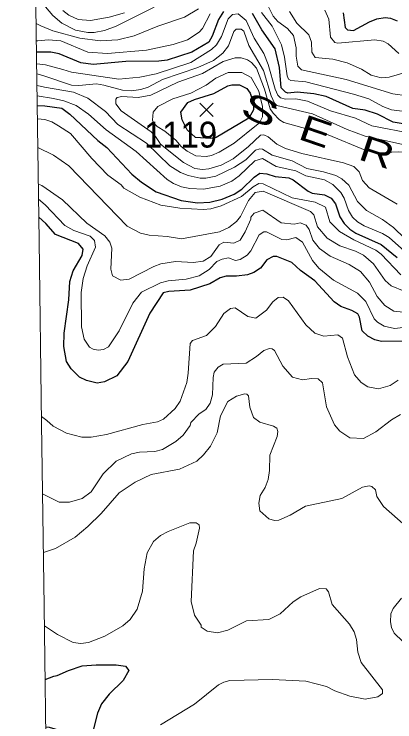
# Model space of a CAD drawing. Extents: x 265 to 291.4, y 7731.5 to 7759.6.
# Drawn here: x 265.126 to 266.303, y 7739.662 to 7741.849 of the extents above; entities that cross this region are included whole.
import ezdxf
from ezdxf.enums import TextEntityAlignment as Align

# ---------------------------------------------------------------- set-up
doc = ezdxf.new("R2010")
doc.units = 0
doc.header["$LTSCALE"] = 0.032
for name, color, linetype, lineweight in [('1', 7, 'Continuous', 25), ('2', 7, 'Continuous', 13), ('21', 7, 'Continuous', 25), ('61', 7, 'Continuous', 13), ('63', 7, 'Continuous', 25)]:
    doc.layers.add(name, color=color, linetype=linetype, lineweight=lineweight)

msp = doc.modelspace()

# ---------------------------------------------------------------- linework, layer by layer
at = {"layer": '1'}
for points in [[(265.7731, 7741.8575), (265.758, 7741.8321), (265.7381, 7741.7812), (265.7277, 7741.7629), (265.6753, 7741.7318), (265.5989, 7741.7072), (265.5734, 7741.704), (265.4716, 7741.7024), (265.3698, 7741.6936), (265.3316, 7741.6984), (265.2648, 7741.7263), (265.2393, 7741.7318), (265.1949, 7741.7314)], [(266.3419, 7741.5083), (266.2981, 7741.5154), (266.2496, 7741.5401), (266.2114, 7741.5521), (266.1732, 7741.5576), (266.0905, 7741.5942), (266.0523, 7741.603), (266.0014, 7741.6077), (265.972, 7741.6053), (265.9656, 7741.6077), (265.9521, 7741.6213), (265.9465, 7741.6841), (265.933, 7741.7422), (265.8916, 7741.8003), (265.863, 7741.8512)], [(266.1438, 7741.8528), (266.1493, 7741.8082), (266.1565, 7741.8002), (266.1756, 7741.7986), (266.2249, 7741.8257), (266.248, 7741.8344), (266.2735, 7741.8384), (266.2901, 7741.8368), (266.3101, 7741.8281)], [(265.1972, 7741.5671), (265.2209, 7741.5659), (265.2727, 7741.5584), (265.2974, 7741.5401), (265.3849, 7741.4582), (265.4127, 7741.4367), (265.4899, 7741.3548), (265.5201, 7741.3301), (265.5655, 7741.2999), (265.6419, 7741.2728), (265.6928, 7741.2657), (265.7309, 7741.2681), (265.7691, 7741.2768), (265.8065, 7741.2927), (265.8296, 7741.3086), (265.8678, 7741.3452), (265.8861, 7741.3572), (265.9075, 7741.3556), (265.933, 7741.3468), (265.9759, 7741.3428), (265.9887, 7741.3365), (266.0348, 7741.3015), (266.0476, 7741.2959), (266.0857, 7741.2903), (266.1064, 7741.2808), (266.1199, 7741.2625), (266.1334, 7741.2227), (266.147, 7741.2021), (266.1645, 7741.1845), (266.1828, 7741.1726), (266.2607, 7741.1368), (266.3109, 7741.097)], [(265.3364, 7741.1034), (265.3395, 7741.1225), (265.3252, 7741.14), (265.2536, 7741.1678), (265.2234, 7741.202), (265.2019, 7741.2218)], [(265.2878, 7740.7757), (265.2791, 7740.8218), (265.2807, 7740.8632), (265.295, 7740.9666), (265.2982, 7741.0223), (265.3077, 7741.0557), (265.3364, 7741.1034)], [(266.3292, 7740.8385), (266.2623, 7740.8369), (266.2416, 7740.8425), (266.2194, 7740.8536), (266.2018, 7740.8703), (266.1939, 7740.9125), (266.1891, 7740.9228), (266.1701, 7740.9332), (266.1366, 7740.9451), (266.116, 7740.9602), (266.0563, 7741.0246), (266.0118, 7741.0565), (265.9847, 7741.0819), (265.9378, 7741.1002), (265.9266, 7741.1002), (265.9075, 7741.0899), (265.8876, 7741.0644), (265.867, 7741.0501), (265.8471, 7741.0437), (265.8137, 7741.039), (265.7819, 7741.0397), (265.7628, 7741.0342), (265.7309, 7741.0151), (265.6705, 7740.996), (265.6037, 7740.992), (265.5862, 7740.9873), (265.5456, 7740.9252), (265.4772, 7740.7757), (265.4438, 7740.7311), (265.4048, 7740.7128), (265.3825, 7740.7088), (265.3491, 7740.7168), (265.3276, 7740.7271), (265.3022, 7740.7526), (265.2878, 7740.7757)], [(265.2215, 7739.7925), (265.2485, 7739.8032), (265.2592, 7739.8051), (265.2934, 7739.8211), (265.3364, 7739.8346), (265.3793, 7739.8386), (265.4414, 7739.8386), (265.47, 7739.8338), (265.4803, 7739.8203), (265.4628, 7739.79), (265.4191, 7739.7471), (265.396, 7739.7177), (265.3833, 7739.689), (265.369, 7739.6318), (265.3646, 7739.6216), (265.3547, 7739.6135), (265.3432, 7739.611), (265.3348, 7739.6111), (265.3209, 7739.6184), (265.3014, 7739.6262), (265.2696, 7739.6341), (265.2348, 7739.6449), (265.2235, 7739.6454)]]:
    msp.add_lwpolyline(points, dxfattribs=at)
msp.add_lwpolyline([(265.751, 7741.4675), (265.7344, 7741.4644), (265.6869, 7741.4675), (265.661, 7741.4913), (265.6455, 7741.5223), (265.6418, 7741.5465), (265.6625, 7741.5759), (265.6832, 7741.5854), (265.7437, 7741.6037), (265.7866, 7741.6276), (265.7994, 7741.6308), (265.8232, 7741.6308), (265.8455, 7741.6188), (265.8558, 7741.6046), (265.8654, 7741.5759), (265.8662, 7741.5529), (265.8518, 7741.5274)], close=True, dxfattribs=at)
at = {"layer": '2'}
msp.add_line((265.1955, 7741.695), (265.2226, 7741.6928), dxfattribs=at)
for points in [[(265.5591, 7741.871), (265.4414, 7741.8122), (265.4048, 7741.7987), (265.373, 7741.7923), (265.3539, 7741.7923), (265.3157, 7741.7995), (265.2727, 7741.8209), (265.2457, 7741.8448), (265.2226, 7741.8711)], [(265.9123, 7741.8711), (265.9274, 7741.8432), (265.9409, 7741.8265), (265.9712, 7741.805), (265.9895, 7741.7828), (265.9982, 7741.7446), (265.9982, 7741.7191), (266.003, 7741.6881), (266.0149, 7741.6769), (266.1526, 7741.6467), (266.2973, 7741.603), (266.3419, 7741.5966)], [(265.1937, 7741.8202), (265.2079, 7741.813), (265.2457, 7741.7971), (265.3284, 7741.7748), (265.3921, 7741.7668), (265.4462, 7741.77), (265.4971, 7741.7819), (265.5703, 7741.8114), (265.653, 7741.84), (265.6959, 7741.8655)], [(265.7317, 7741.8504), (265.7079, 7741.8042), (265.6975, 7741.7931), (265.6617, 7741.77), (265.618, 7741.7557), (265.5353, 7741.7374), (265.4143, 7741.7271), (265.3531, 7741.7318), (265.2696, 7741.7668), (265.2314, 7741.77), (265.1988, 7741.7668), (265.1945, 7741.7668)], [(265.2226, 7741.6928), (265.276, 7741.6775), (265.3028, 7741.67), (265.4496, 7741.6477), (265.5146, 7741.6539), (265.5655, 7741.665), (265.6721, 7741.7), (265.7357, 7741.7398), (265.7516, 7741.7541), (265.7675, 7741.7796), (265.7874, 7741.8345), (265.8009, 7741.848), (265.8185, 7741.8504), (265.8431, 7741.8289), (265.8686, 7741.7748), (265.898, 7741.7279), (265.9115, 7741.6937), (265.933, 7741.6173), (265.9417, 7741.5982), (265.9497, 7741.5902), (265.9648, 7741.5863), (265.9966, 7741.5871), (266.0332, 7741.5799), (266.1048, 7741.5505), (266.1812, 7741.5274), (266.2321, 7741.5043), (266.361, 7741.4789)], [(265.2759, 7741.8607), (265.295, 7741.8456), (265.3237, 7741.8321), (265.3618, 7741.8297), (265.4191, 7741.8392), (265.4668, 7741.8528)], [(266.3753, 7741.5433), (266.2926, 7741.5537), (266.2663, 7741.564), (266.2233, 7741.5871), (266.1756, 7741.6022), (266.0285, 7741.6396), (265.9815, 7741.6435), (265.9744, 7741.6483), (265.9704, 7741.6587), (265.9624, 7741.7159), (265.9529, 7741.7541), (265.9242, 7741.8114), (265.8908, 7741.8536)], [(266.3498, 7741.673), (266.2862, 7741.6547), (266.2607, 7741.6523), (266.2305, 7741.6602), (266.2003, 7741.6793), (266.1557, 7741.6984), (266.1112, 7741.7096), (266.0571, 7741.7151), (266.0467, 7741.7318), (266.0452, 7741.7621), (266.0372, 7741.7851), (265.9998, 7741.8209), (265.9775, 7741.8575)], [(266.0873, 7741.8615), (266.0992, 7741.8337), (266.104, 7741.778), (266.1176, 7741.7613), (266.1271, 7741.7589), (266.2416, 7741.77), (266.2671, 7741.7652), (266.283, 7741.7573), (266.3156, 7741.7279)], [(265.828, 7741.8026), (265.8121, 7741.8026), (265.8057, 7741.7955), (265.789, 7741.7509), (265.7715, 7741.7287), (265.7421, 7741.7056), (265.6944, 7741.6841)], [(266.3944, 7741.4319), (266.2114, 7741.4717), (266.1557, 7741.4924), (266.0491, 7741.5409), (265.9386, 7741.5664), (265.9314, 7741.5743), (265.9203, 7741.5966), (265.8972, 7741.6746), (265.8519, 7741.7525), (265.8367, 7741.7963), (265.828, 7741.8026)], [(266.3108, 7741.2617), (266.2241, 7741.3126), (266.2035, 7741.3349), (266.1931, 7741.3612), (266.1764, 7741.3778), (266.1446, 7741.3898), (266.0157, 7741.4184), (265.9648, 7741.4343), (265.9378, 7741.447), (265.9115, 7741.4701), (265.898, 7741.4757), (265.8877, 7741.4749), (265.8511, 7741.4399), (265.8033, 7741.4017), (265.766, 7741.3826), (265.7278, 7741.3707), (265.7087, 7741.3691), (265.6848, 7741.3723), (265.6498, 7741.3906), (265.5782, 7741.4471), (265.5731, 7741.4557), (265.5625, 7741.4713), (265.5496, 7741.4852), (265.4565, 7741.5505), (265.4398, 7741.572), (265.4398, 7741.5863), (265.4446, 7741.5918), (265.4589, 7741.595), (265.5098, 7741.5918), (265.548, 7741.5982), (265.6323, 7741.6388), (265.7087, 7741.6658), (265.7723, 7741.7024), (265.8089, 7741.7135), (265.828, 7741.7135), (265.8471, 7741.708), (265.8598, 7741.7), (265.8749, 7741.6817), (265.9004, 7741.6173), (265.9179, 7741.5568), (265.9266, 7741.5425), (265.9465, 7741.5226), (265.96, 7741.5139), (266.0969, 7741.4757)], [(265.6944, 7741.6841), (265.5846, 7741.6467), (265.54, 7741.6229), (265.5178, 7741.6157), (265.4891, 7741.6125), (265.4605, 7741.6141), (265.4032, 7741.63), (265.3809, 7741.6332), (265.3253, 7741.6284), (265.303, 7741.63), (265.2142, 7741.6594), (265.1959, 7741.6646)], [(265.1964, 7741.6282), (265.22, 7741.6231), (265.3093, 7741.6077), (265.3539, 7741.5894), (265.408, 7741.5481), (265.4462, 7741.5083), (265.5353, 7741.4502), (265.6068, 7741.3802), (265.6403, 7741.3596), (265.6641, 7741.35), (265.7007, 7741.3421), (265.7182, 7741.3421), (265.75, 7741.3484), (265.8073, 7741.3763), (265.8423, 7741.3985), (265.8725, 7741.4288), (265.8853, 7741.4327), (265.894, 7741.4319), (265.9235, 7741.4128), (265.9855, 7741.3961), (266.0316, 7741.3715), (266.0826, 7741.3619), (266.1207, 7741.35), (266.1398, 7741.3405), (266.1613, 7741.3206), (266.1875, 7741.2705), (266.2154, 7741.2418), (266.2655, 7741.2148), (266.2989, 7741.1893), (266.3347, 7741.1559)], [(265.1968, 7741.5961), (265.2473, 7741.5887), (265.2791, 7741.5815), (265.3173, 7741.5664), (265.3555, 7741.5401), (265.4104, 7741.4916), (265.5034, 7741.4248), (265.5989, 7741.3381), (265.6188, 7741.3254), (265.6434, 7741.3158), (265.6689, 7741.3102), (265.7119, 7741.3086), (265.7628, 7741.3174), (265.7994, 7741.3333), (265.8216, 7741.3492), (265.8702, 7741.3961), (265.894, 7741.4025), (265.9362, 7741.3786), (265.9966, 7741.3651), (266.0285, 7741.3492), (266.0857, 7741.3365), (266.1112, 7741.3222), (266.1358, 7741.2975), (266.1462, 7741.28), (266.1597, 7741.2418), (266.1724, 7741.2219), (266.1876, 7741.2076), (266.2082, 7741.1949), (266.2655, 7741.171), (266.2862, 7741.1583), (266.3427, 7741.1082)], [(266.322, 7741.0437), (266.2615, 7741.1074), (266.2448, 7741.1193), (266.1764, 7741.1511), (266.1319, 7741.1774), (266.1024, 7741.2068), (266.0889, 7741.2522), (266.0571, 7741.2681), (265.9855, 7741.2816), (265.8964, 7741.3246), (265.8829, 7741.3261), (265.8646, 7741.3158), (265.8288, 7741.2856), (265.766, 7741.2569), (265.7341, 7741.2474), (265.7103, 7741.245), (265.6387, 7741.249), (265.5798, 7741.2585), (265.5146, 7741.2832), (265.4645, 7741.311), (265.4565, 7741.3214), (265.4151, 7741.3516), (265.3658, 7741.4025), (265.2998, 7741.4805), (265.2632, 7741.5043), (265.2419, 7741.5167), (265.2209, 7741.5237), (265.1978, 7741.5256)], [(266.0969, 7741.4757), (266.2114, 7741.4288), (266.2369, 7741.4216), (266.256, 7741.42), (266.3132, 7741.4232), (266.3387, 7741.4216), (266.4087, 7741.3993)], [(265.199, 7741.4371), (265.2473, 7741.4128), (265.295, 7741.3802), (265.4756, 7741.1941), (265.5162, 7741.1718), (265.5432, 7741.1655), (265.5989, 7741.1623), (265.6434, 7741.1543), (265.7612, 7741.1758), (265.7898, 7741.1901), (265.8137, 7741.2084), (265.8256, 7741.2235), (265.8511, 7741.2736), (265.8717, 7741.2983), (265.8964, 7741.3015), (266.0428, 7741.2394), (266.0531, 7741.2283), (266.0642, 7741.1917), (266.0945, 7741.1567), (266.1335, 7741.1328), (266.1812, 7741.1169), (266.2066, 7741.1042), (266.2377, 7741.0772), (266.2735, 7741.0255), (266.2925, 7741.0095), (266.3323, 7740.9928)], [(266.3292, 7740.9284), (266.3005, 7740.9316), (266.2727, 7740.9483), (266.2488, 7740.9761), (266.2249, 7741.0207), (266.1971, 7741.0541), (266.1621, 7741.0748), (266.1032, 7741.101), (266.0698, 7741.1249), (266.0499, 7741.1503), (266.0388, 7741.183), (266.0293, 7741.1965), (266.0109, 7741.2036), (265.9919, 7741.2004), (265.9513, 7741.2044), (265.8948, 7741.2434), (265.8678, 7741.2339), (265.8582, 7741.2211), (265.8582, 7741.2156), (265.8407, 7741.1766), (265.8248, 7741.1503), (265.8057, 7741.1416), (265.7739, 7741.1448), (265.7596, 7741.136), (265.7341, 7741.1002), (265.7103, 7741.0851), (265.68, 7741.0811), (265.6244, 7741.0843), (265.5798, 7741.0772), (265.5575, 7741.0692), (265.4812, 7741.0302), (265.4557, 7741.027), (265.4295, 7741.0398), (265.4247, 7741.0605), (265.4279, 7741.1257), (265.4215, 7741.1448), (265.4064, 7741.1639), (265.3507, 7741.2028), (265.2751, 7741.2752), (265.2108, 7741.3191), (265.2005, 7741.3239)], [(265.2011, 7741.2776), (265.2218, 7741.2593), (265.2823, 7741.1957), (265.3101, 7741.1806), (265.3603, 7741.1631), (265.3746, 7741.1495), (265.3769, 7741.1289), (265.3515, 7741.0716), (265.3396, 7741.0318), (265.3332, 7740.9889), (265.334, 7740.8823), (265.3427, 7740.8441), (265.3587, 7740.8202), (265.3698, 7740.8138), (265.3857, 7740.8107), (265.4016, 7740.8123), (265.4175, 7740.821), (265.4501, 7740.8703), (265.4923, 7740.9555), (265.5201, 7740.9897), (265.5782, 7741.0191), (265.6021, 7741.0246), (265.6578, 7741.0302), (265.6975, 7741.0398), (265.7294, 7741.0596), (265.7524, 7741.0843), (265.7691, 7741.0915), (265.789, 7741.0954), (265.8105, 7741.0875), (265.8248, 7741.0907), (265.8463, 7741.1042), (265.8582, 7741.1177), (265.8837, 7741.1671), (265.898, 7741.1766), (265.906, 7741.1766), (265.9537, 7741.1527), (265.9688, 7741.1511), (265.9974, 7741.1591), (266.0173, 7741.1448), (266.0483, 7741.0875), (266.0682, 7741.0636), (266.1136, 7741.027), (266.1876, 7740.9865), (266.2138, 7740.961), (266.2392, 7740.9077), (266.2496, 7740.8966), (266.2703, 7740.8846), (266.3021, 7740.8775), (266.3467, 7740.8823)], [(265.2103, 7740.606), (265.2272, 7740.5934), (265.2465, 7740.5752), (265.2871, 7740.5537), (265.3348, 7740.5418), (265.3634, 7740.5418), (265.4112, 7740.5497), (265.5241, 7740.5808), (265.5687, 7740.5895), (265.5878, 7740.5975), (265.6235, 7740.6301), (265.6395, 7740.6532), (265.6601, 7740.7104), (265.6641, 7740.7391), (265.6697, 7740.8314), (265.6776, 7740.8409), (265.7206, 7740.856), (265.7484, 7740.8839), (265.7739, 7740.9236), (265.7946, 7740.9395), (265.8097, 7740.9411), (265.8487, 7740.9149), (265.8733, 7740.9093), (265.9067, 7740.934), (265.9258, 7740.9602), (265.9425, 7740.9729), (265.9576, 7740.9745), (265.9744, 7740.9626), (266.0277, 7740.8886), (266.0555, 7740.8632), (266.0841, 7740.8536), (266.1271, 7740.8584), (266.1414, 7740.848), (266.1573, 7740.79), (266.1788, 7740.7343), (266.1995, 7740.7104), (266.2194, 7740.6977), (266.2528, 7740.6913), (266.2894, 7740.7009), (266.314, 7740.7176)], [(266.3212, 7740.6118), (266.2926, 7740.5951), (266.2448, 7740.5577), (266.2066, 7740.5378), (266.1637, 7740.5394), (266.1327, 7740.5601), (266.1167, 7740.58), (266.0921, 7740.6357), (266.0794, 7740.7096), (266.0658, 7740.7224), (266.0452, 7740.7232), (266.0173, 7740.7184), (265.9863, 7740.7271), (265.9568, 7740.7614), (265.9314, 7740.8091), (265.9234, 7740.8146), (265.9155, 7740.8154), (265.898, 7740.8091), (265.8757, 7740.7908), (265.8439, 7740.7709), (265.7723, 7740.7669), (265.7564, 7740.7582), (265.7445, 7740.743), (265.7413, 7740.7264), (265.7397, 7740.6723), (265.7317, 7740.6468), (265.719, 7740.6269), (265.6975, 7740.6142), (265.6721, 7740.5871), (265.6705, 7740.5776), (265.649, 7740.5482), (265.6259, 7740.5283), (265.5846, 7740.5036), (265.5607, 7740.4972), (265.513, 7740.4949), (265.4891, 7740.4901), (265.4414, 7740.4678), (265.4008, 7740.4288), (265.3634, 7740.3732), (265.3356, 7740.3525), (265.2966, 7740.3413), (265.2648, 7740.3413), (265.2136, 7740.3665)], [(265.2161, 7740.1851), (265.2537, 7740.1981), (265.3141, 7740.2331), (265.3539, 7740.2658), (265.3953, 7740.3063), (265.4509, 7740.37), (265.5003, 7740.4026), (265.5496, 7740.4264), (265.6371, 7740.4432), (265.6904, 7740.4678), (265.7118, 7740.4869), (265.7333, 7740.514), (265.7532, 7740.5553), (265.7636, 7740.6078), (265.7866, 7740.6516), (265.8137, 7740.6683), (265.8391, 7740.6754), (265.8455, 7740.6746), (265.8511, 7740.6691), (265.855, 7740.6341), (265.8662, 7740.6023), (265.8861, 7740.5879), (265.9282, 7740.5752), (265.9378, 7740.5696), (265.9409, 7740.5593), (265.9394, 7740.5442), (265.9163, 7740.4861), (265.9155, 7740.4384), (265.9115, 7740.4113), (265.902, 7740.3859), (265.8869, 7740.3612), (265.8829, 7740.3382), (265.8861, 7740.3143), (265.9139, 7740.2896), (265.9314, 7740.2841), (265.9449, 7740.2856), (265.9791, 7740.3008), (266.0269, 7740.3286), (266.1398, 7740.3517), (266.2035, 7740.3875), (266.2241, 7740.3914), (266.2321, 7740.3891), (266.2432, 7740.3787), (266.248, 7740.3588), (266.2687, 7740.3278), (266.3371, 7740.2665)], [(265.5782, 7739.6532), (265.684, 7739.7169), (265.758, 7739.7765), (265.7739, 7739.7845), (265.793, 7739.7893), (265.925, 7739.7924), (266.0285, 7739.7877), (266.0921, 7739.771), (266.1176, 7739.7582), (266.1637, 7739.7415), (266.2114, 7739.732), (266.2512, 7739.7391), (266.2655, 7739.7495), (266.2655, 7739.7606), (266.1995, 7739.845), (266.1891, 7739.8768), (266.1852, 7739.9166), (266.1772, 7739.9404), (266.1629, 7739.9643), (266.1096, 7740.0247), (266.0977, 7740.0637), (266.0905, 7740.0733), (266.0706, 7740.074), (266.0126, 7740.0478), (265.9887, 7740.0327), (265.9489, 7739.9961), (265.9139, 7739.9778), (265.8447, 7739.9738), (265.7866, 7739.9452), (265.7548, 7739.9372), (265.723, 7739.942), (265.7047, 7739.9547), (265.7039, 7739.9603), (265.6832, 7739.9913), (265.6737, 7740.0343), (265.68, 7740.1902), (265.6888, 7740.2141), (265.6991, 7740.2602), (265.6975, 7740.2705), (265.6888, 7740.2769), (265.6689, 7740.2769), (265.6021, 7740.2506), (265.5782, 7740.2379), (265.5567, 7740.2196), (265.5368, 7740.1838), (265.5281, 7740.1345), (265.5225, 7740.0661), (265.5058, 7740.0104), (265.4843, 7739.9786), (265.4621, 7739.9587), (265.4064, 7739.9269), (265.3555, 7739.907), (265.3316, 7739.9038), (265.3078, 7739.907), (265.26, 7739.9317), (265.2192, 7739.9586)], [(266.3236, 7740.0446), (266.2981, 7740.012), (266.291, 7739.9961), (266.2902, 7739.9706), (266.2933, 7739.9531), (266.3013, 7739.9356), (266.3276, 7739.9102)]]:
    msp.add_lwpolyline(points, dxfattribs=at)
msp.add_lwpolyline([(265.6425, 7741.44), (265.6256, 7741.4596), (265.5914, 7741.4872), (265.5678, 7741.5015), (265.5575, 7741.5121), (265.5535, 7741.521), (265.5559, 7741.5457), (265.5702, 7741.564), (265.6164, 7741.5871), (265.6721, 7741.6046), (265.7198, 7741.63), (265.75, 7741.6515), (265.7882, 7741.6682), (265.8296, 7741.669), (265.859, 7741.6531), (265.8821, 7741.6109), (265.894, 7741.5632), (265.894, 7741.5314), (265.8843, 7741.5134), (265.8749, 7741.5059), (265.8065, 7741.4502), (265.7596, 7741.4224), (265.7357, 7741.4121), (265.7198, 7741.4089), (265.688, 7741.4113), (265.6609, 7741.4256)], close=True, dxfattribs=at)
at = {"layer": '21'}
for p, q in [((265.7005, 7741.5743), (265.7417, 7741.5331)), ((265.7417, 7741.5743), (265.7005, 7741.5331))]:
    msp.add_line(p, q, dxfattribs=at)
at = {"layer": '63', "lineweight": 13}
msp.add_lwpolyline([(265.1256, 7746.7981), (265.1333, 7746.2332), (265.141, 7745.6682), (265.1487, 7745.1033), (265.1565, 7744.5383), (265.1642, 7743.9734), (265.1719, 7743.4084), (265.1797, 7742.8434), (265.1874, 7742.2785), (265.1952, 7741.7135), (265.2029, 7741.1486), (265.2106, 7740.5836), (265.2184, 7740.0186), (265.2261, 7739.4537), (265.2339, 7738.8887), (265.2416, 7738.3238), (265.2494, 7737.7588)], dxfattribs=at)

# ---------------------------------------------------------------- texts
at = {"layer": '61'}
for s, rotation, width, p in [('S', 335.968, 1.55, (265.8708, 7741.5165)), ('E', 341.006, 1.35, (266.0459, 7741.4488)), ('R', 341.52, 1.35, (266.2359, 7741.3849))]:
    msp.add_text(s, height=0.08, rotation=rotation, dxfattribs=dict(at, width=width)).set_placement(p, align=Align.CENTER)
at = {"layer": '61', "width": 0.95}
msp.add_text('1119', height=0.08, dxfattribs=at).set_placement((265.6406, 7741.4367), align=Align.CENTER)

doc.saveas('drawing.dxf')
